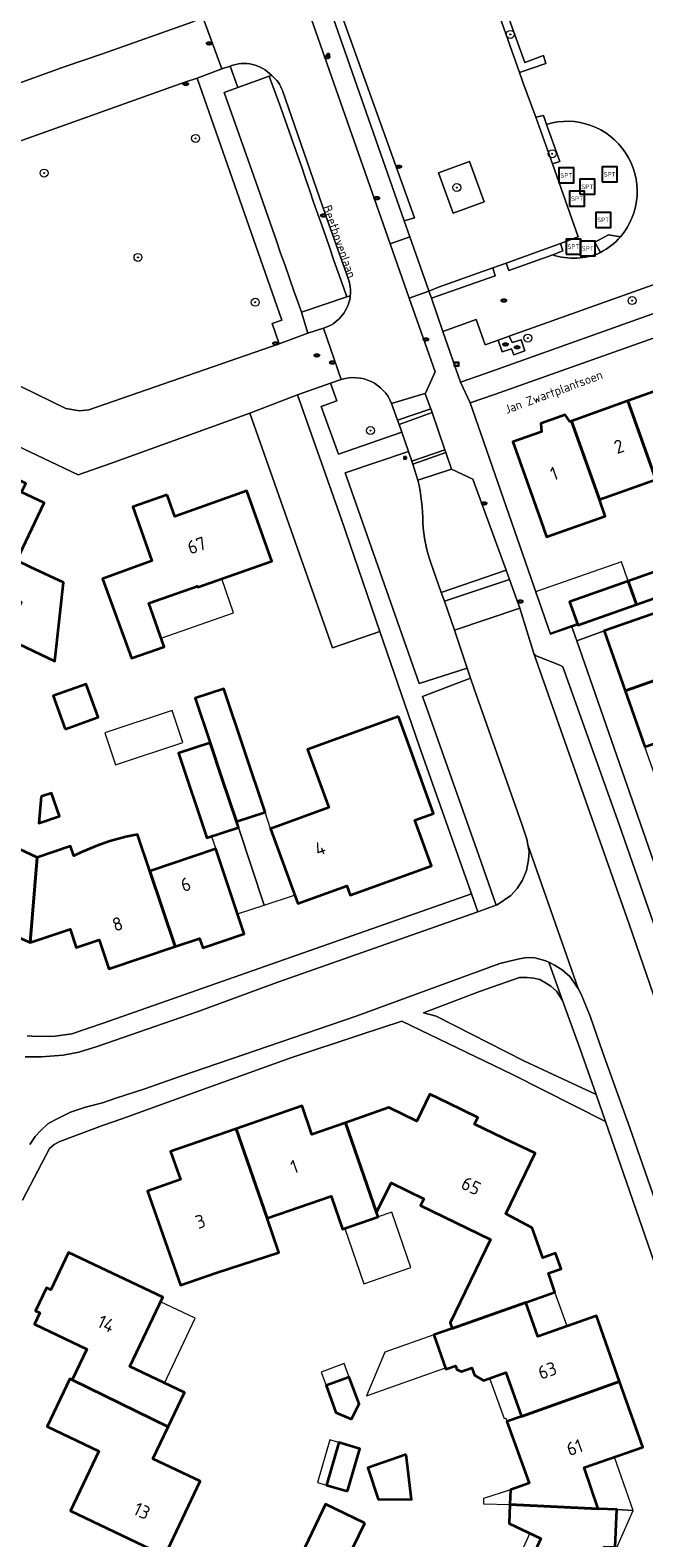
# Model space of a CAD drawing. Header units: metres. Extents: x 149984 to 156489, y 469398 to 478068.
# Tile 455 of 656: x 153543 to 153604, y 473284 to 473435. Entities that reach past the tile are written whole.
import ezdxf
from ezdxf.enums import TextEntityAlignment as Align

# ---------------------------------------------------------------- set-up
doc = ezdxf.new("R2010")
doc.units = ezdxf.units.M
doc.header["$LTSCALE"] = 0.75
for name, color, linetype, lineweight in [('B-WE-GR-BEPLANTING_CULTUUR_HEESTERS-GV', 252, 'Continuous', 18), ('B-WE-GR-BEPLANTING_CULTUUR_VASTE PLANTENVAK-GV', 252, 'Continuous', 18), ('B-WE-GR-BOOM-S', 252, 'Continuous', 25), ('B-WE-IE-MEUBILAIR-S', 252, 'Continuous', 25), ('B-WE-IE-MEUBILAIR_WEGMEUBILAIR-S', 252, 'Continuous', 25), ('B-WE-IE-TERREINAFSCHEIDING_KUNSTMATIG_HEKWERK-G', 252, 'IE-TERREINAFSCHEIDING_KUNSTMATIG-SO', 18), ('B-WE-OG-BEBOUWING-GV', 6, 'Continuous', 35), ('B-WE-OG-BEBOUWING-T18', 1, 'Continuous', 18), ('B-WE-OG-BEBOUWING_LUIFEL-GV', 6, 'Continuous', 18), ('B-WE-OG-BEBOUWING_OVERBOUWING-GV', 6, 'Continuous', 18), ('B-WE-OG-TERREIN_BEGROEID-GV', 252, 'Continuous', 18), ('B-WE-OG-TERREIN_ERF-GV', 252, 'Continuous', 18), ('B-WE-OG-TOPOGRAFIE-T18', 7, 'Continuous', 18), ('B-WE-VH-GESLOTENVERHARDING_ASFALT-GV', 252, 'Continuous', 18), ('B-WE-VH-HALFVERHARDING_GRASBETONSTEEN-GV', 252, 'Continuous', 18), ('B-WE-VH-ONVERHARD_BOOMSCHORS-GV', 252, 'Continuous', 18), ('B-WE-VH-OPENVERHARDING_BETONSTRAATSTEEN-GV', 252, 'Continuous', 18), ('B-WE-VH-OPENVERHARDING_STRAATBAKSTEEN-GV', 252, 'Continuous', 18), ('B-WE-VH-OPENVERHARDING_TEGEL-GV', 252, 'Continuous', 18)]:
    doc.layers.add(name, color=color, linetype=linetype, lineweight=lineweight)
doc.styles.add('NLCS-ISO', font='NLCS-ISO.ttf')
doc.styles.add('NLCS-ISO-M500-T18', font='NLCS-ISO.ttf', dxfattribs={"height": 0.9})
doc.styles.add('NLCS-ISO-M750-T18', font='NLCS-ISO.ttf', dxfattribs={"height": 1.35})
doc.linetypes.add('IE-TERREINAFSCHEIDING_KUNSTMATIG-SO', pattern='A,4,[82,NLCS.SHX,S=0.75,R=90,X=0,Y=0],4,-2', length=10)

# ---------------------------------------------------------------- blocks, each defined once
blk = doc.blocks.new('SIE-MEUBILAIR_KAST_CAI-SO')
for points in [[(-1, 1), (1, 1), (1, 0.84), (-1, 0.84)], [(-1, 0.76), (1, 0.76), (1, -1), (-1, -1)]]:
    blk.add_lwpolyline(points, close=True)
at = {"style": 'NLCS-ISO'}
blk.add_text('cai', height=0.75, dxfattribs=at).set_placement((0, 0), align=Align.MIDDLE_CENTER)
blk = doc.blocks.new('SIE-MEUBILAIR_PAAL_LICHTMAST-SO')
for points in [[(-0.62, 0), (-1, 0)], [(-0.71, 0.71), (-0.44, 0.44)], [(0, 1), (0, 0.62)], [(0.44, 0.44), (0.71, 0.71)], [(1, 0), (0.62, 0)], [(-0.71, -0.71), (-0.44, -0.44)], [(0, -0.62), (0, -1)], [(0.44, -0.44), (0.71, -0.71)]]:
    blk.add_lwpolyline(points)
blk.add_circle((0, 0), 0.5)
blk = doc.blocks.new('SIE-MEUBILAIR_PUT_RIOOLPUT-SO')
blk.add_ellipse((0, 0), major_axis=(1.25, 0), ratio=0.54)
at = {"style": 'NLCS-ISO'}
blk.add_text('ri', height=0.75, dxfattribs=at).set_placement((-0.04, 0.07), align=Align.MIDDLE_CENTER)
blk = doc.blocks.new('SIE-MEUBILAIR_PUT_KOLK-SO')
blk.add_ellipse((0, 0), major_axis=(1.25, 0), ratio=0.54)
at = {"style": 'NLCS-ISO'}
blk.add_text('klk', height=0.75, dxfattribs=at).set_placement((0.03, 0), align=Align.MIDDLE_CENTER)
blk = doc.blocks.new('SIE-WEG_SPEELTOESTEL-SO')
at = {"flags": 128}
blk.add_lwpolyline([(-3.75, -3.75), (3.75, -3.75), (3.75, 3.75), (-3.75, 3.75)], close=True, dxfattribs=at)
at = {"style": 'NLCS-ISO'}
blk.add_text('SPT', height=2.25, dxfattribs=at).set_placement((0, 0), align=Align.MIDDLE_CENTER)
blk = doc.blocks.new('SGR-BOOM_GBKN-SO')
at = {"linetype": 'ByBlock', "lineweight": 18}
h = blk.add_hatch(color=0, dxfattribs=at)
h.dxf.hatch_style = 1
edge = h.paths.add_edge_path()
edge.add_arc((0, 0), 0.25, 0, 360)
at = {"color": 0, "linetype": 'ByBlock', "lineweight": 18}
for radius in [2, 0.25]:
    blk.add_circle((0, 0), radius, dxfattribs=at)
at = {"color": 0, "linetype": 'ByBlock', "lineweight": 18, "style": 'NLCS-ISO'}
blk.add_attdef('SOORT', (2.5, 0), '', height=1.5, dxfattribs=at)

msp = doc.modelspace()

# ---------------------------------------------------------------- linework, layer by layer
at = {"layer": 'B-WE-GR-BEPLANTING_CULTUUR_HEESTERS-GV', "flags": 128}
for points in [[(153587.992, 473442.16), (153591.912, 473431.034), (153594.554, 473431.944), (153594.324, 473432.734), (153592.443, 473432.049), (153588.988, 473441.624), (153590.871, 473442.288), (153590.65, 473443.077)], [(153572.646, 473440.725), (153571.776, 473440.59), (153580.335, 473416.126), (153581.348, 473416.432)], [(153593.561, 473426.549), (153595.217, 473421.869), (153595.976, 473422.107), (153594.622, 473425.827), (153594.323, 473426.731)], [(153621.834, 473414.016), (153621.735, 473414.261), (153621.102, 473414.05), (153621.47, 473412.984), (153620.329, 473412.589), (153619.934, 473413.722), (153620.537, 473413.921), (153620.175, 473415.002), (153590.885, 473404.554), (153591.172, 473403.895), (153592.09, 473404.188), (153592.447, 473403.067), (153591.347, 473402.655), (153591.121, 473403.271), (153590.164, 473402.975), (153589.761, 473404.157), (153588.47, 473403.667), (153587.571, 473406.234), (153584.211, 473405.022), (153585.986, 473399.919), (153588.502, 473400.805), (153608.01, 473407.755), (153622.234, 473412.721)], [(153595.247, 473412.72), (153596.268, 473413.108), (153596.023, 473413.856), (153590.564, 473411.883), (153590.822, 473411.146)], [(153589.468, 473410.607), (153589.234, 473411.398), (153583.777, 473409.462), (153582.806, 473409.079), (153583.062, 473408.356)], [(153569.596, 473398.642), (153564.8, 473396.789), (153573.103, 473373.208), (153577.881, 473374.859), (153574.005, 473386.117)], [(153596.23, 473337.8), (153595.62, 473338.71), (153595.07, 473339.23), (153594.52, 473339.57), (153593.94, 473339.88), (153593.32, 473340.02), (153592.69, 473340.09), (153591.9, 473340.08), (153587.88, 473338.7), (153582.26, 473336.56), (153583.53, 473336.2), (153592.33, 473331.71), (153599.614, 473328.332), (153598.01, 473332.89)]]:
    msp.add_lwpolyline(points, close=True, dxfattribs=at)
at = {"layer": 'B-WE-GR-BEPLANTING_CULTUUR_HEESTERS-GV'}
for points in [[(153567.003, 473430.723, 0.3125255), (153562.835, 473431.682)], [(153574.523, 473407.317, 0.0868693), (153574.899, 473408.581)], [(153572.22, 473405.343, 0.1375905), (153573.969, 473406.488)], [(153573.969, 473406.488, 0.0656476), (153574.523, 473407.317)]]:
    msp.add_lwpolyline(points, format="xyb", dxfattribs=at)
at = {"layer": 'B-WE-GR-BEPLANTING_CULTUUR_HEESTERS-GV', "flags": 128}
for points in [[(153562.835, 473431.682), (153563.595, 473429.543), (153566.749, 473430.677), (153567.003, 473430.723)], [(153574.558, 473408.484), (153569.988, 473406.94), (153570.644, 473404.837), (153572.22, 473405.343)], [(153574.899, 473408.581), (153574.558, 473408.484)]]:
    msp.add_lwpolyline(points, dxfattribs=at)
at = {"layer": 'B-WE-GR-BEPLANTING_CULTUUR_VASTE PLANTENVAK-GV', "flags": 128}
msp.add_lwpolyline([(153602.06, 473414.53), (153600.856, 473414.74), (153599.485, 473413.99), (153600.054, 473412.943)], dxfattribs=at)
at = {"layer": 'B-WE-GR-BEPLANTING_CULTUUR_VASTE PLANTENVAK-GV'}
msp.add_lwpolyline([(153600.054, 473412.943, 0.0882282), (153602.06, 473414.53)], format="xyb", dxfattribs=at)
at = {"layer": 'B-WE-IE-TERREINAFSCHEIDING_KUNSTMATIG_HEKWERK-G', "flags": 128}
for points in [[(153580.335, 473416.126), (153571.776, 473440.59)], [(153580.89, 473414.539), (153580.335, 473416.126)], [(153620.175, 473415.002), (153590.885, 473404.554)], [(153582.794, 473409.111), (153580.89, 473414.539)], [(153582.806, 473409.079), (153582.794, 473409.111)], [(153583.062, 473408.356), (153582.806, 473409.079)], [(153584.211, 473405.022), (153583.062, 473408.356)], [(153587.571, 473406.234), (153584.211, 473405.022)], [(153588.47, 473403.667), (153587.571, 473406.234)], [(153590.885, 473404.554), (153589.761, 473404.157)], [(153589.761, 473404.157), (153588.47, 473403.667)]]:
    msp.add_lwpolyline(points, dxfattribs=at)
at = {"layer": 'B-WE-OG-BEBOUWING-GV', "flags": 128}
for points in [[(153611.257, 473392.146), (153608.45, 473400.039), (153602.806, 473398.032), (153605.614, 473390.138)], [(153599.936, 473388.119), (153605.614, 473390.138), (153602.806, 473398.032), (153597.128, 473396.013)], [(153599.936, 473388.119), (153597.128, 473396.013), (153596.984, 473395.962), (153596.509, 473396.642), (153594.059, 473395.771), (153594.12, 473394.943), (153591.237, 473393.918), (153594.044, 473386.023), (153594.63, 473384.375), (153600.522, 473386.471)], [(153537.739, 473390.811), (153533.455, 473381.784), (153539.864, 473378.743), (153541.835, 473377.811), (153540.167, 473374.284), (153545.211, 473371.899), (153546.091, 473379.772), (153542.776, 473381.339), (153541.4, 473381.99), (153544.139, 473387.783), (153541.876, 473388.854), (153542.302, 473389.753), (153538.837, 473391.398), (153538.408, 473390.493)], [(153556.505, 473388.605), (153553.064, 473387.393), (153554.967, 473381.968), (153549.997, 473380.163), (153552.901, 473372.174), (153556.192, 473373.331), (153554.658, 473377.698), (153559.544, 473379.409), (153559.577, 473379.314), (153567.024, 473381.919), (153564.511, 473389.006), (153557.266, 473386.437)], [(153609.349, 473379.571), (153608.517, 473381.925), (153602.846, 473379.93), (153603.683, 473377.575)], [(153603.683, 473377.575), (153602.846, 473379.93), (153596.948, 473377.854), (153597.772, 473375.537), (153597.786, 473375.498)], [(153602.537, 473368.91), (153610.442, 473371.682), (153608.335, 473377.689), (153600.431, 473374.916)], [(153604.512, 473363.275), (153612.418, 473366.047), (153610.442, 473371.682), (153602.537, 473368.91)], [(153546.234, 473365.055), (153549.551, 473366.246), (153548.353, 473369.584), (153545.036, 473368.394)], [(153562.006, 473360.121), (153563.459, 473355.762), (153566.334, 473356.72), (153562.202, 473369.111), (153559.327, 473368.152), (153560.818, 473363.682)], [(153579.745, 473366.316), (153570.612, 473362.991), (153572.733, 473357.165), (153566.891, 473355.048), (153569.62, 473347.518), (153574.549, 473349.305), (153574.889, 473348.361), (153583.05, 473351.316), (153581.391, 473355.894), (153583.276, 473356.577), (153580.815, 473363.364)], [(153563.459, 473355.762), (153562.006, 473360.121), (153560.818, 473363.682), (153557.652, 473362.626), (153560.489, 473354.116), (153563.656, 473355.171)], [(153543.838, 473358.276), (153543.6, 473355.603), (153545.672, 473356.316), (153544.874, 473358.633)], [(153543.441, 473352.16), (153542.726, 473343.597), (153546.747, 473344.945), (153547.364, 473343.105), (153549.667, 473343.877), (153550.643, 473340.966), (153557.312, 473343.205), (153554.767, 473350.79), (153553.533, 473354.468), (153552.36, 473354.233), (153550.738, 473353.798), (153549.316, 473353.304), (153547.819, 473352.662), (153547.122, 473352.316), (153546.797, 473353.285)], [(153532.569, 473351.865), (153528.686, 473343.643), (153534.992, 473340.604), (153537.542, 473345.89), (153542.726, 473343.597), (153543.441, 473352.16), (153539.872, 473353.845), (153538.888, 473351.762), (153533.657, 473354.219)], [(153557.312, 473343.205), (153559.763, 473344.028), (153560.081, 473343.08), (153564.252, 473344.479), (153561.389, 473353.012), (153554.767, 473350.79)], [(153566.563, 473315.91), (153572.979, 473318.128), (153574.126, 473314.8), (153577.701, 473316.032), (153577.551, 473316.467), (153574.421, 473325.503), (153571.045, 473324.334), (153570.056, 473327.187), (153563.448, 473324.897)], [(153574.421, 473325.503), (153577.551, 473316.467), (153579.011, 473319.461), (153582.283, 473317.866), (153581.954, 473317.192), (153588.984, 473313.766), (153584.931, 473305.385), (153585.131, 473304.82), (153592.549, 473307.441), (153595.477, 473308.485), (153594.81, 473310.371), (153596.093, 473310.824), (153595.54, 473312.389), (153594.258, 473311.936), (153593.192, 473314.954), (153590.534, 473316.349), (153593.47, 473322.438), (153590.38, 473323.928), (153587.397, 473325.366), (153587.723, 473326.041), (153584.769, 473327.465), (153584.761, 473327.469), (153582.883, 473328.374), (153581.581, 473325.674), (153578.794, 473327.018)], [(153563.448, 473324.897), (153556.828, 473322.602), (153557.826, 473319.784), (153554.52, 473318.607), (153557.857, 473309.191), (153561.43, 473310.423), (153567.739, 473312.474), (153566.563, 473315.91)], [(153556.6, 473294.953), (153558.232, 473298.392), (153552.757, 473300.99), (153556.07, 473307.973), (153546.594, 473312.47), (153544.801, 473308.693), (153544.359, 473308.903), (153543.261, 473306.591), (153543.704, 473306.381), (153543.164, 473305.243), (153548.439, 473302.739), (153546.966, 473299.663)], [(153592.099, 473295.991), (153601.971, 473299.495), (153599.639, 473306.095), (153593.758, 473304.018), (153592.549, 473307.441), (153585.131, 473304.82), (153583.295, 473304.171), (153584.513, 473300.722), (153585.48, 473301.063), (153585.602, 473300.718), (153586.069, 473300.495), (153587.11, 473300.863), (153587.374, 473300.116), (153588.301, 473299.604), (153590.537, 473300.394)], [(153575.032, 473295.699), (153575.784, 473297.24), (153574.792, 473299.939), (153572.469, 473299.086), (153573.461, 473296.386)], [(153555.07, 473291.73), (153556.6, 473294.953), (153546.966, 473299.663), (153546.723, 473299.778), (153544.442, 473294.975), (153549.63, 473292.512), (153546.774, 473286.493), (153556.259, 473281.991), (153559.814, 473289.479)], [(153601.971, 473299.495), (153592.099, 473295.991), (153590.648, 473295.471), (153592.868, 473289.272), (153590.998, 473288.602), (153590.948, 473287.12), (153599.812, 473286.699), (153598.399, 473290.845), (153604.303, 473292.895)], [(153574.625, 473288.467), (153575.873, 473292.737), (153573.749, 473293.358), (153572.501, 473289.088)], [(153580.531, 473292.144), (153576.66, 473290.817), (153577.718, 473287.657), (153581.051, 473287.632)], [(153576.351, 473285.259), (153572.424, 473287.158), (153570.02, 473282.188), (153573.947, 473280.289)], [(153591.281, 473277.646), (153600.836, 473273.289), (153603.7, 473279.571), (153599.716, 473281.318), (153600.435, 473282.881), (153601.534, 473282.834), (153601.695, 473286.619), (153599.812, 473286.699), (153590.948, 473287.12), (153590.884, 473285.214), (153594.052, 473283.726)]]:
    msp.add_lwpolyline(points, close=True, dxfattribs=at)
at = {"layer": 'B-WE-OG-BEBOUWING_LUIFEL-GV', "flags": 128}
for points in [[(153602.846, 473379.93), (153602.169, 473381.862), (153593.535, 473378.838), (153594.981, 473374.711), (153597.72, 473375.685), (153596.948, 473377.854)], [(153561.978, 473380.154), (153559.577, 473379.314), (153559.544, 473379.409), (153554.658, 473377.698), (153555.892, 473374.185), (153563.176, 473376.743)], [(153563.656, 473355.171), (153566.258, 473347.368), (153569.306, 473348.384), (153566.891, 473355.048), (153566.334, 473356.72), (153563.459, 473355.762)], [(153563.656, 473355.171), (153560.965, 473354.274), (153561.389, 473353.012), (153563.582, 473346.476), (153566.258, 473347.368)], [(153555.845, 473307.499), (153552.757, 473300.99), (153556.225, 473299.344), (153559.313, 473305.854)], [(153595.477, 473308.485), (153592.549, 473307.441), (153593.758, 473304.018), (153596.689, 473305.053)], [(153584.465, 473300.858), (153583.295, 473304.171), (153578.37, 473302.431), (153576.524, 473298.052)], [(153572.469, 473299.086), (153574.792, 473299.939), (153574.295, 473301.293), (153571.972, 473300.44)], [(153592.099, 473295.991), (153590.537, 473300.394), (153588.905, 473299.817), (153590.355, 473295.766), (153590.521, 473295.825), (153590.648, 473295.471)], [(153572.501, 473289.088), (153573.749, 473293.358), (153572.841, 473293.623), (153571.593, 473289.353)], [(153601.461, 473291.908), (153598.399, 473290.845), (153599.812, 473286.699), (153601.695, 473286.619), (153603.321, 473286.549)], [(153590.998, 473288.602), (153588.299, 473287.723), (153588.281, 473287.21), (153590.948, 473287.12)], [(153603.321, 473286.549), (153601.695, 473286.619), (153601.534, 473282.834), (153600.435, 473282.881), (153599.716, 473281.318), (153600.816, 473280.836)], [(153591.281, 473277.646), (153594.052, 473283.726), (153592.944, 473284.247), (153590.233, 473278.3), (153590.439, 473278.207), (153590.372, 473278.06)]]:
    msp.add_lwpolyline(points, close=True, dxfattribs=at)
at = {"layer": 'B-WE-OG-BEBOUWING_OVERBOUWING-GV', "flags": 128}
for points in [[(153550.223, 473364.678), (153551.296, 473361.449), (153558.091, 473363.705), (153557.019, 473366.934)], [(153577.701, 473316.032), (153574.341, 473314.874), (153576.257, 473309.314), (153580.989, 473310.945), (153579.073, 473316.505)]]:
    msp.add_lwpolyline(points, close=True, dxfattribs=at)
at = {"layer": 'B-WE-OG-TERREIN_BEGROEID-GV', "flags": 128}
for points in [[(153559.521, 473430.471), (153558.282, 473430.081), (153540.08, 473423.57), (153538.99, 473422.91), (153537.95, 473421.77), (153533.48, 473412.69), (153533.24, 473411.38), (153533.23, 473410.49), (153533.31, 473409.68), (153535.42, 473403.56), (153535.89, 473402.84), (153536.59, 473402.14), (153537.3, 473401.67), (153546.33, 473397.28), (153547.69, 473397.04), (153548.62, 473397.13), (153567.767, 473403.768), (153567.053, 473405.822), (153568.028, 473406.163)], [(153592.757, 473353.42), (153592.64, 473354.01), (153592.14, 473355.49), (153587.366, 473369.098), (153586.988, 473370.176), (153582.177, 473368.337), (153582.537, 473367.315), (153587.81, 473352.37), (153589.549, 473347.347), (153589.67, 473347.39), (153591.04, 473348.34), (153591.67, 473349.03), (153592.22, 473349.87), (153592.63, 473350.86), (153592.83, 473351.91), (153592.89, 473352.75)]]:
    msp.add_lwpolyline(points, close=True, dxfattribs=at)
for points in [[(153573.988, 473400.184), (153572.916, 473399.828), (153573.569, 473398.059), (153571.994, 473397.468), (153573.71, 473392.694), (153580.088, 473394.883), (153579.808, 473395.65), (153579.653, 473396.092), (153579.058, 473397.784)], [(153581.69, 473390.061), (153581.19, 473391.677), (153581.091, 473391.995), (153580.759, 473392.946), (153574.375, 473390.805), (153581.823, 473369.633), (153586.65, 473371.188), (153585.377, 473374.998), (153584.37, 473377.9), (153584.031, 473378.79), (153582.99, 473381.767)]]:
    msp.add_lwpolyline(points, dxfattribs=at)
at = {"layer": 'B-WE-OG-TERREIN_BEGROEID-GV'}
for points in [[(153579.058, 473397.784, 0.3940982), (153573.988, 473400.184)], [(153582.202, 473385.785, 0.0612896), (153581.69, 473390.061)], [(153582.99, 473381.767, -0.0736661), (153582.202, 473385.785)]]:
    msp.add_lwpolyline(points, format="xyb", dxfattribs=at)
at = {"layer": 'B-WE-OG-TERREIN_ERF-GV', "flags": 128}
for points in [[(153534.36, 473427.35), (153546.25, 473431.65), (153550, 473432.93), (153559.071, 473436.146), (153559.146, 473436.17), (153558.569, 473437.82), (153558.486, 473438.059), (153556.204, 473444.581), (153555.885, 473445.494), (153555.157, 473447.576), (153554.746, 473448.752), (153553.269, 473452.975), (153553.212, 473453.146), (153551.3, 473458.89), (153551.292, 473458.913), (153546.85, 473471.596), (153546.773, 473471.817), (153544.751, 473477.59), (153538.874, 473494.371)], [(153542.417, 473334.248), (153543.37, 473334.18), (153545.23, 473334.21), (153546.92, 473334.44), (153550.06, 473335.49), (153587.08, 473348.49), (153581.84, 473363.36), (153577.881, 473374.859), (153573.103, 473373.208), (153564.8, 473396.789), (153550.8, 473391.74), (153547.55, 473390.6), (153532.46, 473397.76)], [(153541.876, 473388.854), (153544.139, 473387.783), (153541.4, 473381.99), (153542.776, 473381.339), (153546.091, 473379.772), (153545.211, 473371.899), (153540.167, 473374.284)], [(153539.872, 473353.845), (153543.441, 473352.16), (153546.797, 473353.285), (153547.122, 473352.316), (153547.819, 473352.662), (153549.316, 473353.304), (153550.738, 473353.798), (153552.36, 473354.233), (153553.533, 473354.468), (153554.767, 473350.79), (153561.389, 473353.012), (153564.252, 473344.479), (153560.081, 473343.08), (153559.763, 473344.028), (153557.312, 473343.205), (153550.643, 473340.966), (153549.667, 473343.877), (153547.364, 473343.105), (153546.747, 473344.945), (153542.726, 473343.597)], [(153606.34, 473308.89), (153600.55, 473325.63), (153591.21, 473330.35), (153580.08, 473335.7), (153576.01, 473334.38), (153568.94, 473332.03), (153559.71, 473328.71), (153552.06, 473325.92), (153550, 473325.23), (153545.71, 473323.63), (153545.16, 473323.31), (153544.69, 473322.92), (153541.97, 473317.71)], [(153594.052, 473283.726), (153590.884, 473285.214), (153590.948, 473287.12), (153590.998, 473288.602), (153592.868, 473289.272), (153590.648, 473295.471), (153592.099, 473295.991), (153590.537, 473300.394), (153588.301, 473299.604), (153587.374, 473300.116), (153587.11, 473300.863), (153586.069, 473300.495), (153585.602, 473300.718), (153585.48, 473301.063), (153584.513, 473300.722), (153583.295, 473304.171), (153585.131, 473304.82), (153584.931, 473305.385), (153588.984, 473313.766), (153581.954, 473317.192), (153582.283, 473317.866), (153579.011, 473319.461), (153577.551, 473316.467), (153577.701, 473316.032), (153574.126, 473314.8), (153572.979, 473318.128), (153566.563, 473315.91), (153567.739, 473312.474), (153561.43, 473310.423), (153557.857, 473309.191), (153554.52, 473318.607), (153557.826, 473319.784), (153556.828, 473322.602), (153563.448, 473324.897), (153570.056, 473327.187), (153571.045, 473324.334), (153574.421, 473325.503), (153578.794, 473327.018), (153581.581, 473325.674), (153582.883, 473328.374), (153584.761, 473327.469), (153584.769, 473327.465), (153587.723, 473326.041), (153587.397, 473325.366), (153590.38, 473323.928), (153593.47, 473322.438), (153590.534, 473316.349), (153593.192, 473314.954), (153594.258, 473311.936), (153595.54, 473312.389), (153596.093, 473310.824), (153594.81, 473310.371), (153595.477, 473308.485), (153592.549, 473307.441), (153593.758, 473304.018), (153599.639, 473306.095), (153601.971, 473299.495), (153604.303, 473292.895), (153598.399, 473290.845), (153599.812, 473286.699), (153601.695, 473286.619), (153601.534, 473282.834)]]:
    msp.add_lwpolyline(points, dxfattribs=at)
for points in [[(153641.837, 473393.642), (153647.669, 473390.856), (153649.9, 473395.16), (153641.7, 473399.35), (153620.42, 473409.572), (153608.667, 473405.526), (153589.407, 473398.678), (153586.957, 473397.855), (153595.02, 473374.6), (153597.171, 473375.332), (153597.772, 473375.537), (153596.948, 473377.854), (153602.846, 473379.93), (153608.517, 473381.925), (153614.181, 473383.919), (153619.704, 473385.862), (153621.432, 473385.038), (153624.136, 473390.705), (153624.398, 473390.581), (153625.217, 473392.294), (153621.914, 473393.871), (153625.526, 473401.435), (153630.935, 473398.851), (153636.435, 473396.223)], [(153605.614, 473390.138), (153599.936, 473388.119), (153600.522, 473386.471), (153594.63, 473384.375), (153594.044, 473386.023), (153591.237, 473393.918), (153594.12, 473394.943), (153594.059, 473395.771), (153596.509, 473396.642), (153596.984, 473395.962), (153597.128, 473396.013), (153602.806, 473398.032), (153608.45, 473400.039), (153614.564, 473402.213), (153617.37, 473394.32), (153611.257, 473392.146)], [(153559.577, 473379.314), (153559.544, 473379.409), (153554.658, 473377.698), (153556.192, 473373.331), (153552.901, 473372.174), (153549.997, 473380.163), (153554.967, 473381.968), (153553.064, 473387.393), (153556.505, 473388.605), (153557.266, 473386.437), (153564.511, 473389.006), (153567.024, 473381.919)], [(153613.474, 473337.713), (153612.675, 473337.433), (153611.629, 473340.423), (153612.427, 473340.702), (153610.442, 473346.363), (153608.465, 473352), (153607.726, 473354.108), (153606.952, 473353.837), (153605.733, 473357.324), (153606.504, 473357.594), (153604.512, 473363.275), (153602.537, 473368.91), (153600.431, 473374.916), (153597.659, 473373.943), (153607.55, 473345.51), (153610.83, 473336.2), (153611.89, 473333.07), (153615.73, 473322.65), (153618.469, 473323.468), (153616.397, 473329.378), (153614.426, 473334.999)], [(153546.234, 473365.055), (153545.036, 473368.394), (153548.353, 473369.584), (153549.551, 473366.246)], [(153563.459, 473355.762), (153563.656, 473355.171), (153560.489, 473354.116), (153557.652, 473362.626), (153560.818, 473363.682), (153559.327, 473368.152), (153562.202, 473369.111), (153566.334, 473356.72)], [(153580.815, 473363.364), (153583.276, 473356.577), (153581.391, 473355.894), (153583.05, 473351.316), (153574.889, 473348.361), (153574.549, 473349.305), (153569.62, 473347.518), (153566.891, 473355.048), (153572.733, 473357.165), (153570.612, 473362.991), (153579.745, 473366.316)], [(153543.838, 473358.276), (153544.874, 473358.633), (153545.672, 473356.316), (153543.6, 473355.603)], [(153546.966, 473299.663), (153548.439, 473302.739), (153543.164, 473305.243), (153543.704, 473306.381), (153543.261, 473306.591), (153544.359, 473308.903), (153544.801, 473308.693), (153546.594, 473312.47), (153556.07, 473307.973), (153552.757, 473300.99), (153558.232, 473298.392), (153556.6, 473294.953), (153555.07, 473291.73), (153559.814, 473289.479), (153556.259, 473281.991), (153546.774, 473286.493), (153549.63, 473292.512), (153544.442, 473294.975), (153546.723, 473299.778)], [(153575.032, 473295.699), (153573.461, 473296.386), (153572.469, 473299.086), (153574.792, 473299.939), (153575.784, 473297.24)], [(153574.625, 473288.467), (153572.501, 473289.088), (153573.749, 473293.358), (153575.873, 473292.737)], [(153580.531, 473292.144), (153581.051, 473287.632), (153577.718, 473287.657), (153576.66, 473290.817)], [(153576.351, 473285.259), (153573.947, 473280.289), (153570.02, 473282.188), (153572.424, 473287.158)]]:
    msp.add_lwpolyline(points, close=True, dxfattribs=at)
at = {"layer": 'B-WE-VH-GESLOTENVERHARDING_ASFALT-GV', "flags": 128}
for points in [[(153593.352, 473372.655), (153591.959, 473377.22), (153585.377, 473374.998), (153586.65, 473371.188), (153586.988, 473370.176), (153587.366, 473369.098), (153592.14, 473355.49), (153592.64, 473354.01), (153592.757, 473353.42), (153597.79, 473338.993), (153598.12, 473338.41), (153599.02, 473336.2), (153600.26, 473332.63), (153603, 473325), (153606.859, 473313.929)], [(153619.23, 473270.18), (153619.505, 473271.462), (153619.681, 473272.512), (153619.92, 473274.959), (153620.153, 473277.775), (153620.263, 473280.045), (153620.39, 473285.07), (153620.34, 473286.16), (153620.15, 473289.21), (153619.88, 473292.67), (153619.51, 473295.2), (153618.8, 473298.51), (153618.24, 473301.01), (153617.32, 473304.28), (153616.4, 473307.35), (153614.38, 473312.83), (153612.59, 473317.89), (153611.76, 473320.35), (153611.289, 473321.459), (153610.09, 473324.8), (153606.8, 473334.26), (153602.93, 473345.46), (153593.352, 473372.655)]]:
    msp.add_lwpolyline(points, dxfattribs=at)
at = {"layer": 'B-WE-VH-HALFVERHARDING_GRASBETONSTEEN-GV', "flags": 128}
msp.add_lwpolyline([(153566.749, 473430.677), (153563.595, 473429.543), (153562.239, 473429.041), (153564.999, 473421.186), (153565.436, 473419.954), (153565.843, 473418.82), (153566.658, 473416.49), (153567.103, 473415.262), (153567.504, 473414.133), (153567.905, 473412.87), (153568.328, 473411.729), (153569.264, 473408.997), (153569.728, 473407.709), (153569.988, 473406.94), (153574.558, 473408.484), (153574.289, 473409.268), (153573.824, 473410.569), (153573.25, 473412.136), (153572.874, 473413.28), (153572.493, 473414.449), (153572.055, 473415.691), (153571.647, 473416.812), (153571.21, 473418.006), (153570.842, 473419.136), (153570.388, 473420.403), (153569.993, 473421.621), (153569.59, 473422.731), (153569.188, 473423.874), (153568.758, 473425.108), (153568.355, 473426.237), (153567.928, 473427.477), (153567.462, 473428.767), (153567.006, 473429.924)], close=True, dxfattribs=at)
at = {"layer": 'B-WE-VH-ONVERHARD_BOOMSCHORS-GV'}
for points in [[(153602.06, 473414.53, 0.7500975), (153594.622, 473425.827)], [(153595.247, 473412.72, 0.1861818), (153600.054, 473412.943)]]:
    msp.add_lwpolyline(points, format="xyb", dxfattribs=at)
at = {"layer": 'B-WE-VH-ONVERHARD_BOOMSCHORS-GV', "flags": 128}
for points in [[(153594.622, 473425.827), (153595.976, 473422.107), (153595.217, 473421.869), (153597.823, 473414.532), (153596.023, 473413.856), (153596.268, 473413.108), (153595.247, 473412.72)], [(153600.054, 473412.943), (153599.485, 473413.99), (153600.856, 473414.74), (153602.06, 473414.53)]]:
    msp.add_lwpolyline(points, dxfattribs=at)
msp.add_lwpolyline([(153586.893, 473422.091), (153583.771, 473420.954), (153585.242, 473416.915), (153588.365, 473418.052)], close=True, dxfattribs=at)
at = {"layer": 'B-WE-VH-OPENVERHARDING_BETONSTRAATSTEEN-GV', "flags": 128}
for points in [[(153587.992, 473442.16), (153586.616, 473445.85), (153584.192, 473452.505), (153579.385, 473450.825), (153569.423, 473447.306), (153571.383, 473441.666), (153571.776, 473440.59), (153572.646, 473440.725), (153581.348, 473416.432), (153580.335, 473416.126), (153580.89, 473414.539), (153582.794, 473409.111), (153582.806, 473409.079), (153583.777, 473409.462), (153589.234, 473411.398), (153590.564, 473411.883), (153596.023, 473413.856), (153597.823, 473414.532), (153595.217, 473421.869), (153593.561, 473426.549), (153592.247, 473430.077), (153591.912, 473431.034)], [(153586.893, 473422.091), (153588.365, 473418.052), (153585.242, 473416.915), (153583.771, 473420.954)], [(153580.89, 473414.539), (153578.914, 473413.837), (153578.915, 473413.832), (153580.823, 473408.373), (153582.806, 473409.079), (153582.794, 473409.111)], [(153583.003, 473397.244), (153582.419, 473398.742), (153582.396, 473398.792), (153579.058, 473397.784), (153579.653, 473396.092)], [(153583.146, 473396.878), (153579.808, 473395.65), (153580.088, 473394.883), (153580.759, 473392.946), (153581.091, 473391.995), (153584.402, 473393.128)], [(153585.064, 473391.192), (153584.502, 473392.836), (153581.19, 473391.677), (153581.69, 473390.061)], [(153590.896, 473380.103), (153590.567, 473381.012), (153584.031, 473378.79), (153584.37, 473377.9)], [(153611.76, 473320.35), (153613.14, 473323.19), (153610.59, 473330.78), (153608.64, 473336.2), (153607.21, 473340.27), (153601.93, 473355.48), (153596.26, 473371.3), (153595.97, 473371.49), (153593.6, 473372.43), (153593.352, 473372.655), (153602.93, 473345.46), (153606.8, 473334.26), (153610.09, 473324.8), (153611.289, 473321.459)]]:
    msp.add_lwpolyline(points, close=True, dxfattribs=at)
for points in [[(153540.08, 473423.57), (153558.282, 473430.081), (153559.521, 473430.471), (153561.979, 473431.417), (153560.134, 473436.494), (153559.146, 473436.17), (153559.071, 473436.146), (153550, 473432.93), (153546.25, 473431.65), (153534.36, 473427.35)], [(153567.003, 473430.723), (153566.749, 473430.677), (153567.006, 473429.924), (153567.462, 473428.767), (153567.928, 473427.477), (153568.355, 473426.237), (153568.758, 473425.108), (153569.188, 473423.874), (153569.59, 473422.731), (153569.993, 473421.621), (153570.388, 473420.403), (153570.842, 473419.136), (153571.21, 473418.006), (153571.647, 473416.812), (153572.055, 473415.691), (153572.493, 473414.449), (153572.874, 473413.28), (153573.25, 473412.136), (153573.824, 473410.569), (153574.289, 473409.268), (153574.558, 473408.484), (153574.899, 473408.581)], [(153574.699, 473410.345), (153572.417, 473416.74), (153568.084, 473429.214)], [(153532.46, 473397.76), (153547.55, 473390.6), (153550.8, 473391.74), (153564.8, 473396.789), (153569.596, 473398.642), (153572.916, 473399.828), (153573.988, 473400.184), (153572.22, 473405.343), (153570.644, 473404.837), (153567.767, 473403.768), (153548.62, 473397.13), (153547.69, 473397.04), (153546.33, 473397.28), (153537.3, 473401.67)], [(153542.69, 473323.327), (153543.241, 473324.105), (153543.791, 473324.731), (153544.514, 473325.378), (153545.185, 473325.772), (153546.802, 473326.56), (153548.28, 473327.05), (153550, 473327.51), (153551.33, 473327.96), (153554.17, 473328.87), (153557.76, 473330.16), (153575.5, 473336.2), (153589.92, 473341.5), (153591.74, 473341.95), (153592.62, 473342.1), (153593.44, 473342.07), (153594.55, 473341.76), (153594.845, 473341.621), (153595.42, 473341.35), (153596.21, 473340.86), (153596.99, 473340.15), (153597.65, 473339.24), (153597.79, 473338.993), (153592.757, 473353.42), (153592.89, 473352.75), (153592.83, 473351.91), (153592.63, 473350.86), (153592.22, 473349.87), (153591.67, 473349.03), (153591.04, 473348.34), (153589.67, 473347.39), (153589.549, 473347.347), (153587.711, 473346.698), (153567.63, 473339.61), (153559.51, 473336.64), (153549.46, 473333.17), (153547.63, 473332.58), (153546.05, 473332.3), (153543.87, 473332.13), (153542.24, 473332.11)]]:
    msp.add_lwpolyline(points, dxfattribs=at)
at = {"layer": 'B-WE-VH-OPENVERHARDING_BETONSTRAATSTEEN-GV'}
for points in [[(153568.084, 473429.214, 0.1535581), (153567.003, 473430.723)], [(153574.899, 473408.581, 0.1168209), (153574.699, 473410.345)]]:
    msp.add_lwpolyline(points, format="xyb", dxfattribs=at)
at = {"layer": 'B-WE-VH-OPENVERHARDING_STRAATBAKSTEEN-GV', "flags": 128}
for points in [[(153582.419, 473398.742), (153583.428, 473400.958), (153582.216, 473404.388), (153580.823, 473408.373), (153578.915, 473413.832), (153578.914, 473413.837), (153569.396, 473440.996), (153567.079, 473447.604), (153566.856, 473448.257), (153564.724, 473449.282), (153561.44, 473448.188), (153562.65, 473444.648), (153563.58, 473441.983)], [(153561.195, 473436.886), (153560.134, 473436.494), (153561.979, 473431.417), (153562.835, 473431.682)], [(153568.084, 473429.214), (153572.417, 473416.74), (153574.699, 473410.345)], [(153572.22, 473405.343), (153573.988, 473400.184)], [(153579.058, 473397.784), (153582.396, 473398.792), (153582.419, 473398.742)], [(153585.064, 473391.192), (153581.69, 473390.061)], [(153582.99, 473381.767), (153584.031, 473378.79), (153590.567, 473381.012), (153587.206, 473390.156), (153585.064, 473391.192)]]:
    msp.add_lwpolyline(points, dxfattribs=at)
at = {"layer": 'B-WE-VH-OPENVERHARDING_STRAATBAKSTEEN-GV'}
for points in [[(153562.835, 473431.682, -0.3125255), (153567.003, 473430.723)], [(153567.003, 473430.723, -0.1535581), (153568.084, 473429.214)], [(153574.699, 473410.345, -0.1168209), (153574.899, 473408.581)], [(153574.899, 473408.581, -0.0868693), (153574.523, 473407.317)], [(153573.969, 473406.488, -0.1375905), (153572.22, 473405.343)], [(153574.523, 473407.317, -0.0656476), (153573.969, 473406.488)], [(153573.988, 473400.184, -0.3940982), (153579.058, 473397.784)], [(153581.69, 473390.061, -0.0612896), (153582.202, 473385.785)], [(153582.202, 473385.785, 0.0736661), (153582.99, 473381.767)]]:
    msp.add_lwpolyline(points, format="xyb", dxfattribs=at)
at = {"layer": 'B-WE-VH-OPENVERHARDING_STRAATBAKSTEEN-GV', "flags": 128}
for points in [[(153583.146, 473396.878), (153583.003, 473397.244), (153579.653, 473396.092), (153579.808, 473395.65)], [(153584.502, 473392.836), (153584.402, 473393.128), (153581.091, 473391.995), (153581.19, 473391.677)], [(153590.896, 473380.103), (153584.37, 473377.9), (153585.377, 473374.998), (153591.959, 473377.22)]]:
    msp.add_lwpolyline(points, close=True, dxfattribs=at)
at = {"layer": 'B-WE-VH-OPENVERHARDING_TEGEL-GV', "flags": 128}
for points in [[(153587.38, 473446.135), (153586.616, 473445.85), (153587.992, 473442.16), (153590.65, 473443.077), (153590.871, 473442.288), (153588.988, 473441.624), (153592.443, 473432.049), (153594.324, 473432.734), (153594.554, 473431.944), (153591.912, 473431.034), (153592.247, 473430.077), (153593.561, 473426.549), (153594.323, 473426.731), (153594.622, 473425.827)], [(153595.247, 473412.72), (153590.822, 473411.146), (153590.564, 473411.883), (153589.234, 473411.398), (153589.468, 473410.607), (153583.062, 473408.356), (153584.211, 473405.022), (153587.571, 473406.234), (153588.47, 473403.667), (153589.761, 473404.157), (153590.885, 473404.554), (153620.175, 473415.002), (153620.537, 473413.921), (153619.934, 473413.722), (153620.329, 473412.589), (153621.47, 473412.984), (153621.102, 473414.05), (153621.735, 473414.261), (153621.834, 473414.016), (153626.963, 473415.776), (153626.477, 473417.066), (153628.692, 473417.61), (153629.102, 473416.602)], [(153624.685, 473413.577), (153622.234, 473412.721), (153608.01, 473407.755), (153588.502, 473400.805), (153585.986, 473399.919), (153586.957, 473397.855), (153589.407, 473398.678), (153608.667, 473405.526)], [(153607.55, 473345.51), (153597.659, 473373.943), (153597.171, 473375.332), (153595.02, 473374.6), (153586.957, 473397.855), (153585.986, 473399.919), (153584.211, 473405.022), (153583.062, 473408.356), (153582.806, 473409.079), (153580.823, 473408.373), (153582.216, 473404.388), (153583.428, 473400.958), (153582.419, 473398.742), (153583.003, 473397.244), (153583.146, 473396.878), (153584.402, 473393.128), (153584.502, 473392.836), (153585.064, 473391.192), (153587.206, 473390.156), (153590.567, 473381.012), (153590.896, 473380.103), (153591.959, 473377.22), (153593.352, 473372.655), (153593.6, 473372.43), (153595.97, 473371.49), (153596.26, 473371.3), (153601.93, 473355.48), (153607.21, 473340.27)], [(153609.349, 473379.571), (153603.683, 473377.575), (153597.786, 473375.498), (153597.772, 473375.537), (153597.171, 473375.332), (153597.659, 473373.943), (153600.431, 473374.916), (153608.335, 473377.689)], [(153542.24, 473332.11), (153543.87, 473332.13), (153546.05, 473332.3), (153547.63, 473332.58), (153549.46, 473333.17), (153559.51, 473336.64), (153567.63, 473339.61), (153587.711, 473346.698), (153587.08, 473348.49), (153550.06, 473335.49), (153546.92, 473334.44), (153545.23, 473334.21), (153543.37, 473334.18), (153542.417, 473334.248)], [(153541.97, 473317.71), (153544.69, 473322.92), (153545.16, 473323.31), (153545.71, 473323.63), (153550, 473325.23), (153552.06, 473325.92), (153559.71, 473328.71), (153568.94, 473332.03), (153576.01, 473334.38), (153580.08, 473335.7), (153591.21, 473330.35), (153600.55, 473325.63), (153599.614, 473328.332), (153592.33, 473331.71), (153583.53, 473336.2), (153582.26, 473336.56), (153587.88, 473338.7), (153591.9, 473340.08), (153592.69, 473340.09), (153593.32, 473340.02), (153593.94, 473339.88), (153594.52, 473339.57), (153595.07, 473339.23), (153595.62, 473338.71), (153596.23, 473337.8), (153594.845, 473341.621), (153594.55, 473341.76), (153593.44, 473342.07), (153592.62, 473342.1), (153591.74, 473341.95), (153589.92, 473341.5), (153575.5, 473336.2), (153557.76, 473330.16), (153554.17, 473328.87), (153551.33, 473327.96), (153550, 473327.51), (153548.28, 473327.05), (153546.802, 473326.56), (153545.185, 473325.772), (153544.514, 473325.378), (153543.791, 473324.731), (153543.241, 473324.105), (153542.69, 473323.327)], [(153606.859, 473313.929), (153603, 473325), (153600.26, 473332.63), (153599.02, 473336.2), (153598.12, 473338.41), (153597.79, 473338.993), (153597.65, 473339.24), (153596.99, 473340.15), (153596.21, 473340.86), (153595.42, 473341.35), (153594.845, 473341.621), (153596.23, 473337.8), (153598.01, 473332.89), (153599.614, 473328.332), (153600.55, 473325.63), (153606.34, 473308.89)]]:
    msp.add_lwpolyline(points, dxfattribs=at)
for points in [[(153571.383, 473441.666), (153569.396, 473440.996), (153578.914, 473413.837), (153580.89, 473414.539), (153580.335, 473416.126), (153571.776, 473440.59)], [(153564.999, 473421.186), (153562.239, 473429.041), (153563.595, 473429.543), (153562.835, 473431.682), (153561.979, 473431.417), (153559.521, 473430.471), (153568.028, 473406.163), (153567.053, 473405.822), (153567.767, 473403.768), (153570.644, 473404.837), (153569.988, 473406.94), (153569.728, 473407.709), (153569.264, 473408.997), (153568.328, 473411.729), (153567.905, 473412.87), (153567.504, 473414.133), (153567.103, 473415.262), (153566.658, 473416.49), (153565.843, 473418.82), (153565.436, 473419.954)], [(153590.885, 473404.554), (153589.761, 473404.157), (153590.164, 473402.975), (153591.121, 473403.271), (153591.347, 473402.655), (153592.447, 473403.067), (153592.09, 473404.188), (153591.172, 473403.895)], [(153580.759, 473392.946), (153580.088, 473394.883), (153573.71, 473392.694), (153571.994, 473397.468), (153573.569, 473398.059), (153572.916, 473399.828), (153569.596, 473398.642), (153574.005, 473386.117), (153577.881, 473374.859), (153581.84, 473363.36), (153587.08, 473348.49), (153587.711, 473346.698), (153589.549, 473347.347), (153587.81, 473352.37), (153582.537, 473367.315), (153582.177, 473368.337), (153586.988, 473370.176), (153586.65, 473371.188), (153581.823, 473369.633), (153574.375, 473390.805)]]:
    msp.add_lwpolyline(points, close=True, dxfattribs=at)
at = {"layer": 'B-WE-VH-OPENVERHARDING_TEGEL-GV'}
for points in [[(153594.622, 473425.827, -0.7500975), (153602.06, 473414.53)], [(153602.06, 473414.53, -0.0882282), (153600.054, 473412.943)], [(153600.054, 473412.943, -0.1861818), (153595.247, 473412.72)]]:
    msp.add_lwpolyline(points, format="xyb", dxfattribs=at)

# ---------------------------------------------------------------- block references
at = {"layer": 'B-WE-GR-BOOM-S', "xscale": 0.2, "yscale": 0.2, "zscale": 0.2}
for p in [(153590.989, 473434.871), (153559.355, 473424.416), (153595.208, 473422.878), (153544.129, 473420.936), (153585.615, 473419.481), (153553.568, 473412.463), (153565.356, 473407.954), (153603.231, 473408.114), (153592.747, 473404.348), (153576.935, 473395.052)]:
    msp.add_blockref('SGR-BOOM_GBKN-SO', p, dxfattribs=at)
at = {"layer": 'B-WE-IE-MEUBILAIR-S', "xscale": 0.2, "yscale": 0.2, "zscale": 0.2}
for name, p in [('SIE-MEUBILAIR_PUT_RIOOLPUT-SO', (153560.721, 473433.965)), ('SIE-MEUBILAIR_PUT_KOLK-SO', (153572.581, 473432.587)), ('SIE-MEUBILAIR_PAAL_LICHTMAST-SO', (153572.69, 473432.806)), ('SIE-MEUBILAIR_PUT_KOLK-SO', (153558.372, 473429.888)), ('SIE-MEUBILAIR_PUT_KOLK-SO', (153579.786, 473421.572)), ('SIE-MEUBILAIR_PUT_KOLK-SO', (153577.566, 473418.411)), ('SIE-MEUBILAIR_PUT_KOLK-SO', (153572.194, 473416.673)), ('SIE-MEUBILAIR_PUT_RIOOLPUT-SO', (153590.336, 473408.125)), ('SIE-MEUBILAIR_PUT_KOLK-SO', (153582.508, 473404.216)), ('SIE-MEUBILAIR_PUT_KOLK-SO', (153567.397, 473403.812)), ('SIE-MEUBILAIR_PUT_RIOOLPUT-SO', (153590.508, 473403.716)), ('SIE-MEUBILAIR_PUT_RIOOLPUT-SO', (153591.665, 473403.424)), ('SIE-MEUBILAIR_PUT_RIOOLPUT-SO', (153571.544, 473402.608)), ('SIE-MEUBILAIR_PUT_RIOOLPUT-SO', (153573.106, 473401.89)), ('SIE-MEUBILAIR_KAST_CAI-SO', (153585.591, 473401.729)), ('SIE-MEUBILAIR_PAAL_LICHTMAST-SO', (153580.411, 473392.318)), ('SIE-MEUBILAIR_PUT_KOLK-SO', (153588.361, 473387.738)), ('SIE-MEUBILAIR_PUT_KOLK-SO', (153591.997, 473377.884))]:
    msp.add_blockref(name, p, dxfattribs=at)
at = {"layer": 'B-WE-IE-MEUBILAIR_WEGMEUBILAIR-S', "xscale": 0.2, "yscale": 0.2, "zscale": 0.2}
for p in [(153596.626, 473420.7), (153600.979, 473420.806), (153598.723, 473419.556), (153597.699, 473418.369), (153600.323, 473416.228), (153597.334, 473413.537), (153598.772, 473413.351)]:
    msp.add_blockref('SIE-WEG_SPEELTOESTEL-SO', p, dxfattribs=at)

# ---------------------------------------------------------------- texts
at = {"layer": 'B-WE-OG-BEBOUWING-T18', "style": 'NLCS-ISO-M750-T18'}
for s, rotation, p in [('2', 19.5, (153601.901, 473393.465)), ('1', 19.5, (153595.38, 473390.744)), ('67', 19.2, (153559.47, 473383.514)), ('4', 19.9, (153571.861, 473353.074)), ('6', 18.5, (153558.365, 473349.451)), ('8', 18.5, (153551.511, 473345.477)), ('1', 19, (153569.28, 473321.082)), ('65', 334.1, (153587.051, 473319.158)), ('3', 19.5, (153559.834, 473315.587)), ('14', 334.6, (153550.373, 473305.297)), ('63', 19.5, (153594.706, 473300.605)), ('61', 19.5, (153597.451, 473292.87)), ('13', 334.6, (153553.967, 473286.49))]:
    msp.add_text(s, height=1.35, rotation=rotation, dxfattribs=at).set_placement(p, align=Align.MIDDLE)
at = {"layer": 'B-WE-OG-TOPOGRAFIE-T18', "style": 'NLCS-ISO-M500-T18'}
for s, rotation, p in [('Beethovenlaan', 289.4, (153573.817, 473414.052)), ('Jan Zwartplantsoen', 20.2, (153595.381, 473398.808))]:
    msp.add_text(s, height=0.9, rotation=rotation, dxfattribs=at).set_placement(p, align=Align.MIDDLE)

doc.saveas('drawing.dxf')
